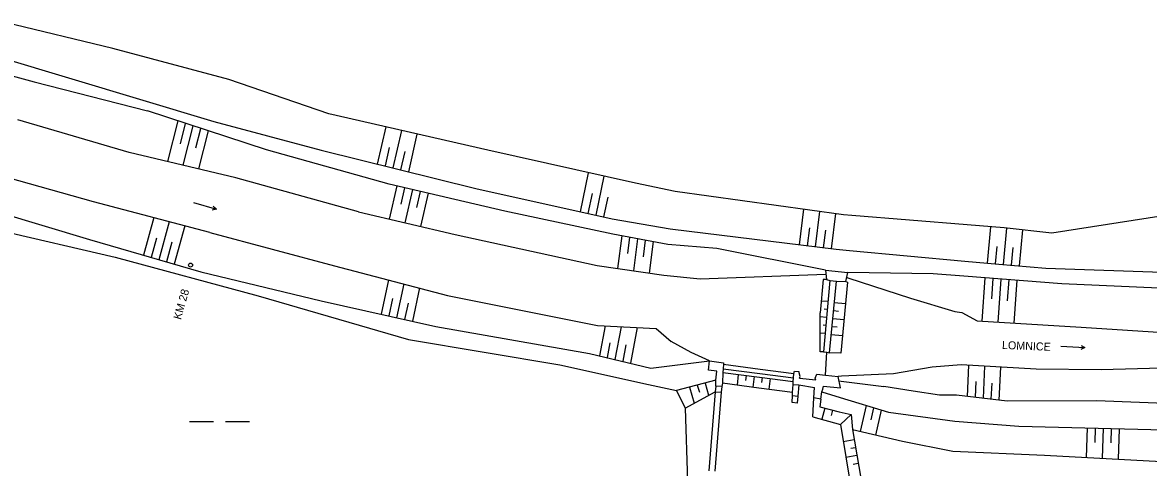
# Model space of a CAD drawing. Extents: x -794191 to -788944, y -1117087 to -1105044.
# Drawn here: x -790230.4 to -790089.7, y -1111857 to -1111801.4 of the extents above; entities that cross this region are included whole.
import ezdxf

# ---------------------------------------------------------------- set-up
doc = ezdxf.new("R2010")
doc.units = 0
for name, color, linetype in [('Doplněk polohopisu', 7, 'Continuous'), ('Doplňkové značky', 7, 'Continuous'), ('Hranice - ploty_ zdi', 7, 'Continuous'), ('Vodstvo', 7, 'Continuous'), ('Výškopis', 7, 'Continuous'), ('Značky druhů pozemků', 7, 'Continuous')]:
    doc.layers.add(name, color=color, linetype=linetype)

msp = doc.modelspace()

# ---------------------------------------------------------------- linework, layer by layer
at = {"layer": 'Doplněk polohopisu'}
for p, q in [((-790126.82, -1111825.45), (-790127.86, -1111825.37)), ((-790128.74, -1111829.69), (-790127.1, -1111829.84)), ((-790130.4, -1111833.48), (-790130.76, -1111837.64)), ((-790129.98, -1111833.48), (-790130.4, -1111833.48)), ((-790129.56, -1111833.59), (-790130.32, -1111842.5)), ((-790129.59, -1111842.64), (-790128.73, -1111833.68)), ((-790127.35, -1111833.81), (-790128.17, -1111842.67)), ((-790127.57, -1111833.73), (-790127.35, -1111833.81)), ((-790130.77, -1111842.48), (-790130.76, -1111837.64)), ((-790113.95, -1111837.47), (-790113.08, -1111837.57)), ((-790130.32, -1111842.5), (-790130.77, -1111842.48)), ((-790130.32, -1111842.5), (-790129.93, -1111842.55)), ((-790130.11, -1111845.41), (-790129.93, -1111842.55)), ((-790129.93, -1111842.55), (-790129.59, -1111842.64)), ((-790128.17, -1111842.67), (-790129.59, -1111842.64)), ((-790143.77, -1111846.05), (-790148.7, -1111847.33)), ((-790147.63, -1111849.53), (-790143.88, -1111847.48))]:
    msp.add_line(p, q, dxfattribs=at)
at = {"layer": 'Doplňkové značky'}
for radius in [0.25, 0.005]:
    msp.add_circle((-790209.41, -1111831.66), radius, dxfattribs=at)
at = {"layer": 'Hranice - ploty_ zdi'}
for p, q in [((-790130.1, -1111832.31), (-790129.98, -1111833.48)), ((-790130.1, -1111832.31), (-790127.31, -1111832.57)), ((-790127.57, -1111833.73), (-790127.31, -1111832.57)), ((-790145.73, -1111833.39), (-790130.05, -1111832.81)), ((-790127.45, -1111833.19), (-790127.31, -1111833.24)), ((-790127.31, -1111833.24), (-790119.47, -1111835.79)), ((-790119.47, -1111835.79), (-790113.95, -1111837.47)), ((-790146.86, -1111842.59), (-790149.37, -1111841.22)), ((-790144.6, -1111843.63), (-790146.86, -1111842.59)), ((-790144.7, -1111844.77), (-790144.6, -1111843.63)), ((-790144.6, -1111843.63), (-790142.82, -1111843.88)), ((-790143.67, -1111844.93), (-790144.7, -1111844.77)), ((-790133.95, -1111844.91), (-790133.42, -1111844.95)), ((-790133.26, -1111845.59), (-790133.42, -1111844.95)), ((-790121.59, -1111845.25), (-790128.09, -1111845.55)), ((-790116.75, -1111844.43), (-790121.59, -1111845.25)), ((-790133.44, -1111846.62), (-790133.55, -1111848.02)), ((-790133.35, -1111845.78), (-790133.26, -1111845.59)), ((-790133.35, -1111845.78), (-790131.28, -1111846)), ((-790131.37, -1111845.79), (-790131.18, -1111845.31)), ((-790131.28, -1111846), (-790131.37, -1111845.79)), ((-790128.09, -1111845.55), (-790128.51, -1111845.57)), ((-790128.23, -1111846.98), (-790128.51, -1111845.57)), ((-790143.88, -1111847.48), (-790144.68, -1111857.38)), ((-790143.11, -1111847.53), (-790143.91, -1111857.43)), ((-790143.8, -1111846.78), (-790143.88, -1111847.48)), ((-790143.88, -1111847.48), (-790143.11, -1111847.53)), ((-790143.03, -1111846.83), (-790143.8, -1111846.78)), ((-790143.03, -1111846.83), (-790143.11, -1111847.53)), ((-790134.24, -1111848.84), (-790134.21, -1111847.96)), ((-790134.21, -1111847.96), (-790133.55, -1111848.02)), ((-790133.55, -1111848.02), (-790133.61, -1111848.93)), ((-790131.53, -1111848.24), (-790131.48, -1111846.94)), ((-790130.36, -1111846.78), (-790128.23, -1111846.98)), ((-790133.61, -1111848.93), (-790134.24, -1111848.84)), ((-790131.67, -1111850.62), (-790131.53, -1111848.24)), ((-790130.69, -1111848.41), (-790131.53, -1111848.24)), ((-790130.69, -1111848.41), (-790130.81, -1111849.38)), ((-790130.81, -1111849.38), (-790128.37, -1111849.98)), ((-790131.67, -1111850.62), (-790128.22, -1111851.57)), ((-790128.37, -1111849.98), (-790126.89, -1111850.35)), ((-790128.22, -1111851.57), (-790126.89, -1111850.35))]:
    msp.add_line(p, q, dxfattribs=at)
for points in [[(-790129.98, -1111833.48), (-790129.56, -1111833.59), (-790128.73, -1111833.68), (-790127.57, -1111833.73)], [(-790143.8, -1111846.78), (-790143.77, -1111846.05), (-790143.67, -1111844.93)], [(-790142.82, -1111843.88), (-790142.83, -1111844.06), (-790142.87, -1111844.64), (-790142.91, -1111845.09), (-790142.97, -1111846.42), (-790143.03, -1111846.83)], [(-790142.91, -1111845.09), (-790138.33, -1111845.67), (-790134.12, -1111846.21)], [(-790142.87, -1111844.64), (-790138.3, -1111845.22), (-790134.09, -1111845.76)], [(-790142.83, -1111844.06), (-790138.27, -1111844.65), (-790134.04, -1111845.19)], [(-790134.21, -1111847.96), (-790134.2, -1111847.58), (-790134.14, -1111846.57), (-790134.12, -1111846.21), (-790134.09, -1111845.76), (-790134.04, -1111845.19), (-790133.95, -1111844.91)], [(-790134.2, -1111847.58), (-790138.42, -1111847.02), (-790142.97, -1111846.42)], [(-790134.14, -1111846.57), (-790133.44, -1111846.62), (-790131.48, -1111846.94)], [(-790131.18, -1111845.31), (-790130.11, -1111845.41), (-790128.51, -1111845.57)], [(-790130.69, -1111848.41), (-790130.55, -1111847.5), (-790130.44, -1111847.16), (-790130.36, -1111846.78)]]:
    msp.add_lwpolyline(points, dxfattribs=at)
at = {"layer": 'Vodstvo'}
for p, q in [((-790235.76, -1111826.75), (-790218.81, -1111830.67)), ((-790218.81, -1111830.67), (-790200.95, -1111835.52)), ((-790200.95, -1111835.52), (-790182.2, -1111840.94)), ((-790182.2, -1111840.94), (-790163.27, -1111844.11)), ((-790163.27, -1111844.11), (-790152.18, -1111846.56)), ((-790152.18, -1111846.56), (-790148.7, -1111847.33)), ((-790148.7, -1111847.33), (-790147.63, -1111849.53)), ((-790147.63, -1111849.53), (-790147.34, -1111858.72))]:
    msp.add_line(p, q, dxfattribs=at)
at = {"layer": 'Výškopis'}
for p, q in [((-790219.12, -1111804.6), (-790232.55, -1111801.35)), ((-790244.53, -1111804.49), (-790228.96, -1111808.78)), ((-790234.07, -1111805.44), (-790206.48, -1111813.7)), ((-790204.61, -1111808.49), (-790219.12, -1111804.6)), ((-790192.15, -1111812.77), (-790204.61, -1111808.49)), ((-790228.96, -1111808.78), (-790214.8, -1111812.39)), ((-790199.9, -1111817.27), (-790214.8, -1111812.39)), ((-790172.25, -1111817.31), (-790192.15, -1111812.77)), ((-790217.08, -1111817.58), (-790231, -1111813.52)), ((-790212.26, -1111818.72), (-790210.97, -1111813.64)), ((-790210.67, -1111816.49), (-790210.02, -1111813.96)), ((-790210.32, -1111819.19), (-790209.07, -1111814.27)), ((-790206.48, -1111813.7), (-790193.08, -1111817.3)), ((-790208.73, -1111817), (-790208.12, -1111814.58)), ((-790208.37, -1111819.65), (-790207.16, -1111814.89)), ((-790185.02, -1111814.4), (-790186.08, -1111819.03)), ((-790183.07, -1111814.84), (-790184.14, -1111819.51)), ((-790181.12, -1111815.29), (-790182.2, -1111819.99)), ((-790184.59, -1111816.97), (-790185.11, -1111819.27)), ((-790203.73, -1111820.75), (-790217.08, -1111817.58)), ((-790184.58, -1111821.54), (-790199.9, -1111817.27)), ((-790193.08, -1111817.3), (-790173.75, -1111822.08)), ((-790182.65, -1111817.47), (-790183.17, -1111819.75)), ((-790153.84, -1111821.44), (-790172.25, -1111817.31)), ((-790221.54, -1111823.74), (-790235.74, -1111819.75)), ((-790188.42, -1111825.02), (-790203.73, -1111820.75)), ((-790159.72, -1111820.12), (-790160.74, -1111825)), ((-790157.77, -1111820.56), (-790158.78, -1111825.43)), ((-790170.13, -1111824.93), (-790184.58, -1111821.54)), ((-790183.64, -1111821.76), (-790184.58, -1111825.91)), ((-790182.66, -1111821.99), (-790183.14, -1111824.06)), ((-790181.69, -1111822.22), (-790182.63, -1111826.37)), ((-790180.72, -1111822.45), (-790181.17, -1111824.45)), ((-790179.74, -1111822.67), (-790180.68, -1111826.82)), ((-790173.75, -1111822.08), (-790156.75, -1111825.89)), ((-790159.24, -1111822.7), (-790159.76, -1111825.22)), ((-790148.86, -1111822.46), (-790153.84, -1111821.44)), ((-790127.86, -1111825.37), (-790148.86, -1111822.46)), ((-790207, -1111827.58), (-790221.54, -1111823.74)), ((-790157.29, -1111823.18), (-790157.81, -1111825.65)), ((-790236.31, -1111824.2), (-790222.03, -1111828.46)), ((-790188.42, -1111825.02), (-790176.34, -1111827.83)), ((-790156.64, -1111827.81), (-790170.13, -1111824.93)), ((-790132.82, -1111824.68), (-790133.36, -1111829.12)), ((-790130.84, -1111824.96), (-790131.37, -1111829.36)), ((-790128.86, -1111825.23), (-790129.39, -1111829.61)), ((-790112.38, -1111826.63), (-790126.82, -1111825.45)), ((-790084.83, -1111825.04), (-790101.83, -1111827.69)), ((-790214.01, -1111825.73), (-790215.28, -1111830.43)), ((-790212.08, -1111826.24), (-790213.36, -1111830.99)), ((-790210.14, -1111826.75), (-790211.44, -1111831.55)), ((-790156.75, -1111825.89), (-790149.51, -1111827.12)), ((-790132.09, -1111826.99), (-790132.36, -1111829.24)), ((-790107.76, -1111827), (-790112.38, -1111826.63)), ((-790109.47, -1111826.86), (-790109.88, -1111831.41)), ((-790213.67, -1111828.28), (-790214.32, -1111830.71)), ((-790207, -1111827.58), (-790191.42, -1111831.77)), ((-790176.34, -1111827.83), (-790158.61, -1111831.72)), ((-790149.78, -1111829.07), (-790156.64, -1111827.81)), ((-790155.55, -1111828.01), (-790156.07, -1111832.08)), ((-790154.57, -1111828.19), (-790154.82, -1111830.21)), ((-790153.58, -1111828.37), (-790154.09, -1111832.37)), ((-790149.51, -1111827.12), (-790128.74, -1111829.69)), ((-790130.11, -1111827.29), (-790130.38, -1111829.49)), ((-790107.48, -1111827.03), (-790107.88, -1111831.59)), ((-790101.83, -1111827.69), (-790107.76, -1111827)), ((-790105.49, -1111827.26), (-790105.89, -1111831.77)), ((-790222.03, -1111828.46), (-790208.12, -1111832.52)), ((-790211.73, -1111828.78), (-790212.4, -1111831.27)), ((-790152.6, -1111828.55), (-790152.86, -1111830.63)), ((-790151.61, -1111828.73), (-790152.11, -1111832.65)), ((-790143.68, -1111829.57), (-790149.78, -1111829.07)), ((-790130.1, -1111832.31), (-790143.68, -1111829.57)), ((-790108.68, -1111829.34), (-790108.88, -1111831.5)), ((-790106.69, -1111829.45), (-790106.89, -1111831.68)), ((-790127.1, -1111829.84), (-790112.67, -1111831.16)), ((-790112.67, -1111831.16), (-790108.45, -1111831.54)), ((-790208.12, -1111832.52), (-790193.07, -1111836.12)), ((-790191.42, -1111831.77), (-790177.29, -1111835.44)), ((-790158.61, -1111831.72), (-790150.3, -1111832.91)), ((-790116.64, -1111832.74), (-790127.31, -1111832.57)), ((-790108.45, -1111831.54), (-790102.57, -1111832.06)), ((-790102.57, -1111832.06), (-790086.81, -1111832.57)), ((-790184.69, -1111833.52), (-790185.61, -1111837.8)), ((-790182.75, -1111834.02), (-790183.66, -1111838.24)), ((-790150.3, -1111832.91), (-790145.73, -1111833.39)), ((-790112.79, -1111833.04), (-790116.64, -1111832.74)), ((-790100.55, -1111834), (-790112.79, -1111833.04)), ((-790110.19, -1111833.24), (-790110.55, -1111838.66)), ((-790109.2, -1111833.32), (-790109.36, -1111835.88)), ((-790108.2, -1111833.4), (-790108.55, -1111838.78)), ((-790107.2, -1111833.48), (-790107.38, -1111836.13)), ((-790106.21, -1111833.56), (-790106.56, -1111838.9)), ((-790085.87, -1111834.64), (-790100.55, -1111834)), ((-790180.81, -1111834.52), (-790181.7, -1111838.68)), ((-790193.07, -1111836.12), (-790178.75, -1111839.34)), ((-790184.16, -1111835.84), (-790184.63, -1111838.02)), ((-790182.24, -1111836.43), (-790182.68, -1111838.46)), ((-790177.29, -1111835.44), (-790158.57, -1111839.21)), ((-790130.63, -1111836.11), (-790129.78, -1111836.18)), ((-790128.99, -1111836.35), (-790127.6, -1111836.47)), ((-790130.76, -1111838.1), (-790129.95, -1111838.18)), ((-790130.27, -1111837.14), (-790129.87, -1111837.18)), ((-790129.08, -1111837.34), (-790128.45, -1111837.4)), ((-790113.08, -1111837.57), (-790111.13, -1111838.63)), ((-790178.75, -1111839.34), (-790159.55, -1111842.69)), ((-790158.57, -1111839.21), (-790151.23, -1111839.59)), ((-790157.63, -1111839.26), (-790158.34, -1111842.98)), ((-790155.62, -1111839.36), (-790156.39, -1111843.44)), ((-790153.6, -1111839.47), (-790154.45, -1111843.91)), ((-790151.23, -1111839.59), (-790149.37, -1111841.22)), ((-790130.37, -1111839.14), (-790130.04, -1111839.17)), ((-790129.27, -1111839.34), (-790128.65, -1111839.39)), ((-790129.18, -1111838.34), (-790127.78, -1111838.46)), ((-790111.13, -1111838.63), (-790098.15, -1111839.4)), ((-790098.15, -1111839.4), (-790086.13, -1111840.19)), ((-790130.76, -1111840.11), (-790130.12, -1111840.17)), ((-790129.37, -1111840.33), (-790127.96, -1111840.46)), ((-790157.02, -1111841.39), (-790157.37, -1111843.21)), ((-790155.03, -1111841.62), (-790155.42, -1111843.68)), ((-790159.55, -1111842.69), (-790151.9, -1111844.52)), ((-790151.9, -1111844.52), (-790144.6, -1111843.63)), ((-790113.16, -1111844.12), (-790116.75, -1111844.43)), ((-790103.79, -1111844.67), (-790113.16, -1111844.12)), ((-790112.22, -1111844.18), (-790112.4, -1111848.06)), ((-790110.23, -1111844.29), (-790110.41, -1111848.3)), ((-790108.23, -1111844.41), (-790108.42, -1111848.53)), ((-790095.64, -1111844.76), (-790103.79, -1111844.67)), ((-790084.98, -1111844.46), (-790095.64, -1111844.76)), ((-790146.11, -1111846.66), (-790145.85, -1111847.52)), ((-790145.14, -1111846.41), (-790144.69, -1111847.92)), ((-790140.98, -1111845.33), (-790141.14, -1111846.66)), ((-790139.99, -1111845.46), (-790140.07, -1111846.08)), ((-790139, -1111845.58), (-790139.16, -1111846.92)), ((-790138.01, -1111845.71), (-790138.08, -1111846.35)), ((-790137.02, -1111845.84), (-790137.18, -1111847.18)), ((-790128.4, -1111846.12), (-790128.13, -1111846.16)), ((-790128.13, -1111846.16), (-790122.82, -1111846.84)), ((-790111.32, -1111846.19), (-790111.41, -1111848.18)), ((-790109.32, -1111846.43), (-790109.42, -1111848.41)), ((-790147.08, -1111846.91), (-790146.48, -1111848.9)), ((-790130.55, -1111847.5), (-790128.26, -1111848.2)), ((-790119.12, -1111847.43), (-790122.82, -1111846.84)), ((-790115.83, -1111847.93), (-790119.12, -1111847.43)), ((-790113.73, -1111847.91), (-790115.83, -1111847.93)), ((-790107.39, -1111848.65), (-790113.73, -1111847.91)), ((-790128.26, -1111848.2), (-790122.24, -1111850.04)), ((-790125.03, -1111849.19), (-790125.78, -1111852.44)), ((-790124.08, -1111849.48), (-790124.42, -1111851.01)), ((-790096.22, -1111848.64), (-790107.39, -1111848.65)), ((-790085.71, -1111849.01), (-790096.22, -1111848.64)), ((-790130.18, -1111849.54), (-790130.53, -1111850.93)), ((-790129.21, -1111849.78), (-790129.38, -1111850.47)), ((-790126.89, -1111850.35), (-790126.72, -1111852.22)), ((-790123.12, -1111849.77), (-790123.83, -1111852.9)), ((-790122.24, -1111850.04), (-790113.94, -1111851.17)), ((-790128.22, -1111851.57), (-790126.88, -1111859.67)), ((-790126.72, -1111852.22), (-790120.47, -1111853.68)), ((-790126.72, -1111852.22), (-790125.39, -1111860.01)), ((-790113.94, -1111851.17), (-790105.95, -1111851.77)), ((-790105.95, -1111851.77), (-790087.78, -1111852.26)), ((-790097.4, -1111852), (-790097.53, -1111855.7)), ((-790096.4, -1111852.03), (-790096.46, -1111853.84)), ((-790095.4, -1111852.05), (-790095.53, -1111855.81)), ((-790094.4, -1111852.08), (-790094.46, -1111853.88)), ((-790093.4, -1111852.11), (-790093.53, -1111855.91)), ((-790127.87, -1111853.7), (-790126.51, -1111853.45)), ((-790120.47, -1111853.68), (-790114.17, -1111854.91)), ((-790126.94, -1111854.55), (-790126.34, -1111854.44)), ((-790114.17, -1111854.91), (-790102.75, -1111855.43)), ((-790127.54, -1111855.67), (-790126.17, -1111855.42)), ((-790126.63, -1111856.52), (-790126, -1111856.41)), ((-790102.75, -1111855.43), (-790085.64, -1111856.32))]:
    msp.add_line(p, q, dxfattribs=at)
at = {"layer": 'Značky druhů pozemků'}
for p, q in [((-790209.027, -1111823.83), (-790206.153, -1111824.691)), ((-790100.678, -1111841.805), (-790097.683, -1111841.976)), ((-790209.53, -1111851.19), (-790206.53, -1111851.19)), ((-790205.03, -1111851.19), (-790202.03, -1111851.19))]:
    msp.add_line(p, q, dxfattribs=at)
for points in [[(-790206.561, -1111824.308), (-790206.153, -1111824.691), (-790206.704, -1111824.788)], [(-790098.168, -1111841.698), (-790097.683, -1111841.976), (-790098.196, -1111842.198)]]:
    msp.add_lwpolyline(points, dxfattribs=at)

# ---------------------------------------------------------------- texts
at = {"layer": 'Vodstvo'}
for s, rotation, p in [('KM 28', 74.21197, (-790210.613, -1111838.546)), ('LOMNICE', 357.76087, (-790108.059, -1111842.138))]:
    msp.add_text(s, height=1, rotation=rotation, dxfattribs=at).set_placement(p)

doc.saveas('drawing.dxf')
